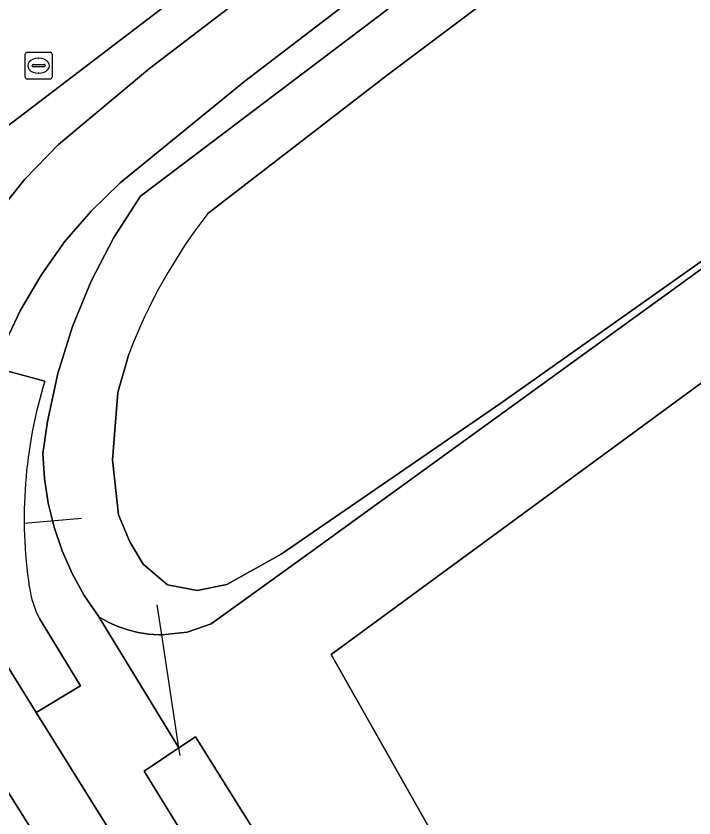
# Model space of a CAD drawing. Extents: x 158835 to 160077, y 386387 to 387778.
# Drawn here: x 159177.68 to 159202.96, y 386691.12 to 386721.01 of the extents above; entities that cross this region are included whole.
import ezdxf

# ---------------------------------------------------------------- set-up
doc = ezdxf.new("R2010")
doc.units = 0
for name, color, linetype in [('IMGEO_Berm_groen', 7, 'Continuous'), ('IMGEO_Duiker', 7, 'Continuous'), ('IMGEO_Fietspad_gesloten', 7, 'Continuous'), ('IMGEO_Groenvoorziening', 7, 'Continuous'), ('IMGEO_Loofbos', 7, 'Continuous'), ('IMGEO_Oever', 7, 'Continuous'), ('IMGEO_Rijbaan_lokaal_gesloten', 7, 'Continuous'), ('IMGEO_Rioolput', 7, 'Continuous'), ('IMGEO_Verkeerseiland_open', 7, 'Continuous'), ('IMGEO_Voetpad_open', 7, 'Continuous'), ('IMGEO_Waterloop', 7, 'Continuous')]:
    doc.layers.add(name, color=color, linetype=linetype)

msp = doc.modelspace()

# ---------------------------------------------------------------- linework, layer by layer
at = {"layer": 'IMGEO_Berm_groen'}
for points in [[(159219.317, 386633.077), (159182.455, 386692.864), (159183.751, 386693.734), (159180.77, 386698.621), (159180.749, 386698.65), (159180.226, 386699.418), (159179.774, 386700.23), (159179.397, 386701.08), (159179.097, 386701.959), (159178.877, 386702.862), (159178.738, 386703.781), (159178.682, 386704.709), (159178.848, 386705.896), (159179.235, 386707.688), (159179.78, 386709.438), (159180.48, 386711.133), (159181.329, 386712.759), (159182.319, 386714.302), (159213.245, 386737.678), (159230.172, 386750)], [(159224.678, 386749.587), (159224.02, 386748.482), (159223.266, 386747.441), (159222.423, 386746.471), (159221.496, 386745.581), (159220.493, 386744.777), (159186.215, 386718.591), (159181.56, 386714.799), (159180.477, 386713.742), (159179.492, 386712.593), (159178.614, 386711.361), (159177.849, 386710.055), (159177.204, 386708.686), (159176.902, 386707.908), (159178.753, 386707.401)], [(159178.551, 386698.555), (159180.088, 386696.052), (159178.431, 386695.058), (159202.745, 386656.083)], [(159174.25, 386691.957), (159181.86, 386679.766), (159187.243, 386671.128), (159184.27, 386681.064), (159177.375, 386692.114)]]:
    msp.add_lwpolyline(points, dxfattribs=at)
for centre, radius, start, end in [((159195.247, 386702.3), 17.265, 162.8148, 188.5705), ((159181.837, 386700.255), 3.7, 188.2118, 207.3627)]:
    msp.add_arc(centre, radius, start, end, dxfattribs=at)
at = {"layer": 'IMGEO_Duiker'}
for points in [[(159180.118, 386702.281), (159177.983, 386702.104)], [(159183.794, 386693.45), (159183.751, 386693.734), (159183.116, 386697.951), (159182.947, 386699.07)]]:
    msp.add_lwpolyline(points, dxfattribs=at)
at = {"layer": 'IMGEO_Fietspad_gesloten'}
for points in [[(159219.866, 386747.472), (159182.651, 386719.061), (159179.264, 386716.228), (159178.008, 386714.931), (159176.873, 386713.527)], [(159177.204, 386708.686), (159177.849, 386710.055), (159178.614, 386711.361), (159179.492, 386712.593), (159180.477, 386713.742), (159181.56, 386714.799), (159186.215, 386718.591), (159220.493, 386744.777)], [(159178.431, 386695.058), (159177.095, 386697.204), (159176.785, 386697.786), (159172.486, 386704.751), (159172.462, 386704.787), (159170.427, 386707.994), (159170.356, 386708.42), (159169.599, 386705.608)], [(159173.757, 386697.916), (159174.8, 386696.246), (159176.517, 386693.357), (159177.082, 386692.503), (159177.375, 386692.114), (159184.27, 386681.064), (159200.586, 386654.914), (159222.974, 386618.927)], [(159231.872, 386609.903), (159227.505, 386616.352), (159224.678, 386620.804), (159202.745, 386656.083), (159178.431, 386695.058)]]:
    msp.add_lwpolyline(points, dxfattribs=at)
at = {"layer": 'IMGEO_Groenvoorziening'}
msp.add_lwpolyline([(159244.862, 386743.86), (159214.307, 386719.386), (159205.17, 386712.988), (159188.247, 386700.734), (159184.96, 386698.354), (159184.06, 386698.053), (159183.116, 386697.951), (159183.018, 386697.952), (159182.623, 386697.978), (159182.233, 386698.039), (159181.849, 386698.135), (159181.475, 386698.264), (159181.115, 386698.427), (159180.77, 386698.621), (159183.751, 386693.734), (159184.376, 386694.154), (159221.695, 386634.521)], dxfattribs=at)
msp.add_lwpolyline([(159189.433, 386697.216), (159213.546, 386714.892), (159236.72, 386731.556), (159235.967, 386725.737), (159223.312, 386713.763), (159221.602, 386693.237), (159222.115, 386690.414), (159249.819, 386639.784), (159265.309, 386620.118), (159242.054, 386606.568), (159225.166, 386634.107)], close=True, dxfattribs=at)
at = {"layer": 'IMGEO_Loofbos'}
msp.add_lwpolyline([(159222.115, 386690.414), (159221.602, 386693.237), (159223.312, 386713.763), (159235.967, 386725.737), (159236.72, 386731.556), (159213.546, 386714.892), (159189.433, 386697.216), (159225.166, 386634.107), (159242.054, 386606.568), (159265.309, 386620.118), (159249.819, 386639.784)], close=True, dxfattribs=at)
at = {"layer": 'IMGEO_Oever'}
for points in [[(159184.831, 386713.658), (159191.525, 386718.812), (159205.118, 386729.017), (159214.585, 386735.917), (159229.239, 386747.746), (159233.11, 386750.605), (159236.476, 386752.808), (159237.228, 386753.16), (159237.878, 386753.258), (159238.411, 386753.225), (159239.406, 386752.702), (159242.12, 386751.011), (159242.812, 386749.995), (159244.507, 386747.111), (159244.695, 386746.004), (159244.62, 386744.891), (159244.143, 386743.757), (159242.994, 386742.718), (159239.921, 386740.297), (159225.276, 386728.728), (159213.169, 386718.964), (159206.892, 386714.447), (159195.76, 386706.588), (159187.568, 386700.951)], [(159213.245, 386737.678), (159182.319, 386714.302), (159181.329, 386712.759), (159180.48, 386711.133), (159179.78, 386709.438), (159179.235, 386707.688), (159178.848, 386705.896), (159178.682, 386704.709), (159178.738, 386703.781), (159178.877, 386702.862), (159179.097, 386701.959), (159179.397, 386701.08), (159179.774, 386700.23), (159180.226, 386699.418), (159180.749, 386698.65), (159180.77, 386698.621), (159181.115, 386698.427), (159181.475, 386698.264), (159181.849, 386698.135), (159182.233, 386698.039), (159182.623, 386697.978), (159183.018, 386697.952), (159183.116, 386697.951), (159184.06, 386698.053), (159184.96, 386698.354), (159188.247, 386700.734), (159205.17, 386712.988)], [(159187.568, 386700.951), (159185.545, 386699.831), (159184.438, 386699.605), (159183.333, 386699.818), (159182.425, 386700.58), (159181.918, 386701.418), (159181.505, 386702.425), (159181.275, 386704.467), (159181.48, 386706.979), (159181.888, 386708.416)]]:
    msp.add_lwpolyline(points, dxfattribs=at)
msp.add_arc((159200.875, 386701.203), 20.311, 142.1785, 159.1994, dxfattribs=at)
at = {"layer": 'IMGEO_Rijbaan_lokaal_gesloten'}
msp.add_lwpolyline([(159174.261, 386714.525), (159176.25, 386716.075), (159190.964, 386727.285), (159207.258, 386739.719)], dxfattribs=at)
at = {"layer": 'IMGEO_Rioolput'}
for p, q in [((159178.021, 386718.736), (159178.021, 386719.588)), ((159178.096, 386719.662), (159178.948, 386719.662)), ((159178.509, 386719.442), (159178.534, 386719.442)), ((159179.022, 386719.588), (159179.022, 386718.736)), ((159178.28, 386719.156), (159178.28, 386719.168)), ((159178.323, 386719.205), (159178.721, 386719.205)), ((159178.764, 386719.168), (159178.764, 386719.156)), ((159178.718, 386719.119), (159178.32, 386719.119)), ((159178.532, 386718.882), (159178.507, 386718.882)), ((159178.948, 386718.662), (159178.096, 386718.662))]:
    msp.add_line(p, q, dxfattribs=at)
for points in [[(159178.021, 386718.736), (159178.021, 386719.588)], [(159178.096, 386719.662), (159178.948, 386719.662)], [(159179.022, 386719.588), (159179.022, 386718.736)], [(159178.948, 386718.662), (159178.096, 386718.662)]]:
    msp.add_lwpolyline(points, dxfattribs=at)
for centre, radius, start, end in [((159178.098, 386719.586), 0.0765, 91.552, 178.448), ((159178.098, 386719.586), 0.0765, 91.552, 178.448), ((159178.946, 386719.586), 0.0765, 1.552, 88.448), ((159178.946, 386719.586), 0.0765, 1.552, 88.448), ((159178.32, 386719.165), 0.0403, 85.8775, 175.7526), ((159178.317, 386719.155), 0.0366, 178.938, 274.7102), ((159178.721, 386719.162), 0.043, 264.8664, 352.4533), ((159178.725, 386719.167), 0.0386, 1.7309, 96.639), ((159178.098, 386718.738), 0.0765, 181.552, 268.448), ((159178.098, 386718.738), 0.0765, 181.552, 268.448), ((159178.946, 386718.738), 0.0765, 271.552, 358.448), ((159178.946, 386718.738), 0.0765, 271.552, 358.448)]:
    msp.add_arc(centre, radius, start, end, dxfattribs=at)
for centre, major_axis, ratio, start_param, end_param in [((159178.508, 386719.162), (-0.387, 0.002), 0.722429, 4.712389, 7.853982), ((159178.533, 386719.162), (-0.39, 0.002), 0.717154, 1.570796, 4.712389)]:
    msp.add_ellipse(centre, major_axis=major_axis, ratio=ratio, start_param=start_param, end_param=end_param, dxfattribs=at)
at = {"layer": 'IMGEO_Verkeerseiland_open'}
for points in [[(159219.532, 386749.102), (159207.258, 386739.719), (159190.964, 386727.285), (159176.25, 386716.075), (159174.261, 386714.525)], [(159174.59, 386709.273), (159174.899, 386710.231), (159175.001, 386710.443), (159175.868, 386712.027), (159176.873, 386713.527), (159178.008, 386714.931), (159179.264, 386716.228), (159182.651, 386719.061), (159219.866, 386747.472), (159220.216, 386747.727), (159220.542, 386748.013), (159220.841, 386748.327), (159221.11, 386748.666)]]:
    msp.add_lwpolyline(points, dxfattribs=at)
at = {"layer": 'IMGEO_Voetpad_open'}
msp.add_lwpolyline([(159178.753, 386707.401), (159176.902, 386707.908), (159176.454, 386706.057), (159176.173, 386704.172), (159176.062, 386702.271), (159176.082, 386701.011), (159176.325, 386699.022), (159176.527, 386698.394), (159176.785, 386697.786), (159177.095, 386697.204), (159178.431, 386695.058), (159180.088, 386696.052), (159178.551, 386698.555)], dxfattribs=at)
for centre, radius, start, end in [((159195.247, 386702.3), 17.265, 162.8148, 188.5705), ((159181.837, 386700.255), 3.7, 188.2118, 207.3627)]:
    msp.add_arc(centre, radius, start, end, dxfattribs=at)
at = {"layer": 'IMGEO_Waterloop'}
for points in [[(159187.568, 386700.951), (159195.76, 386706.588), (159206.892, 386714.447), (159213.169, 386718.964), (159225.276, 386728.728), (159239.921, 386740.297), (159242.994, 386742.718), (159244.143, 386743.757), (159244.62, 386744.891), (159244.695, 386746.004), (159244.507, 386747.111), (159242.812, 386749.995), (159242.12, 386751.011), (159239.406, 386752.702), (159238.411, 386753.225), (159237.878, 386753.258), (159237.228, 386753.16), (159236.476, 386752.808), (159233.11, 386750.605), (159229.239, 386747.746), (159214.585, 386735.917), (159205.118, 386729.017), (159191.525, 386718.812), (159184.831, 386713.658)], [(159181.888, 386708.416), (159181.48, 386706.979), (159181.275, 386704.467), (159181.505, 386702.425), (159181.918, 386701.418), (159182.425, 386700.58), (159183.333, 386699.818), (159184.438, 386699.605), (159185.545, 386699.831), (159187.568, 386700.951)], [(159221.695, 386634.521), (159184.376, 386694.154), (159183.751, 386693.734), (159182.455, 386692.864), (159219.317, 386633.077)]]:
    msp.add_lwpolyline(points, dxfattribs=at)
msp.add_arc((159200.875, 386701.203), 20.311, 142.1785, 159.1994, dxfattribs=at)

doc.saveas('drawing.dxf')
